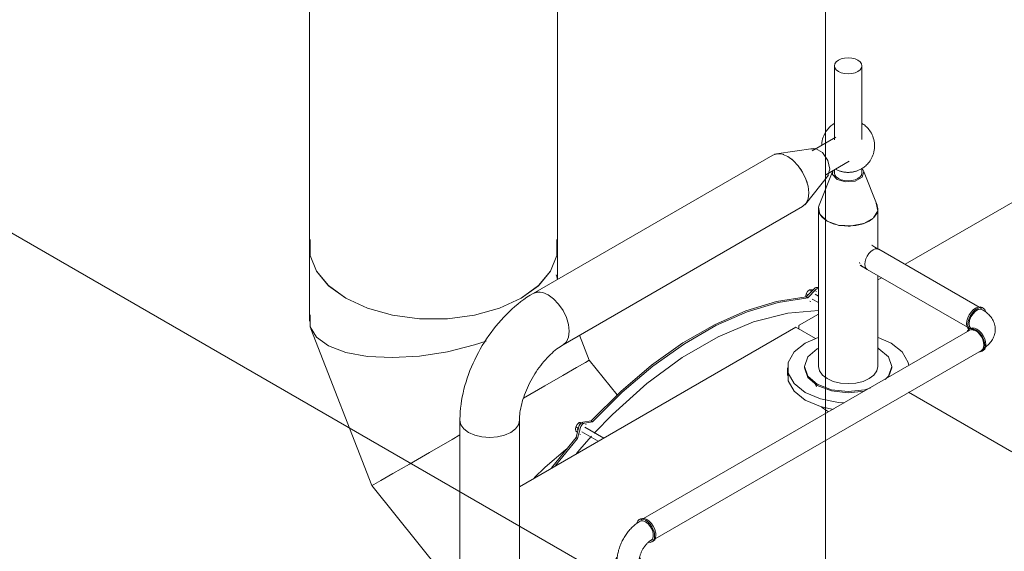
# Model space of a CAD drawing. Header units: metres. Extents: x -54598 to 1827199, y -329446 to -256744.
# Tile 408 of 474: x 221373 to 223159, y -283878 to -282913. Entities that reach past the tile are written whole.
import ezdxf

# ---------------------------------------------------------------- set-up
doc = ezdxf.new("R2010")
doc.units = ezdxf.units.M
for name, color, linetype, lineweight in [('G-ANNO-SYMB', 7, 'Continuous', 9), ('G-IMPT', 8, 'Continuous', 9), ('M-EQPM', 7, 'Continuous', 20), ('M-HVAC-DUCT', 70, 'Continuous', 20), ('P-PIPE', 7, 'Continuous', 20)]:
    doc.layers.add(name, color=color, linetype=linetype, lineweight=lineweight)

# ---------------------------------------------------------------- blocks, each defined once
blk = doc.blocks.new('PREXTHERM RSW 1890 - Гайка 12_dwg-V113-AKS22')
at = {"layer": 'G-IMPT'}
for p, q in [((12898.6, 16824.8), (12901.6, 16823.1)), ((12906.7, 16823.1), (12904.7, 16824.3)), ((12892.6, 16817.3), (12897.6, 16814.4)), ((12892.6, 16809.2), (12895.7, 16807.4))]:
    blk.add_line(p, q, dxfattribs=at)
for points in [[(12892.6, 16817.3, 0), (12895, 16821.3, 0), (12898.6, 16824.8, 0)], [(12898.6, 16824.8, 0), (12901.1, 16824.8, 0), (12904.7, 16824.3, 0)], [(12892.6, 16809.2, 0), (12892, 16813.5, 0), (12892.6, 16817.3, 0)]]:
    blk.add_polyline3d(points, dxfattribs=at)
blk = doc.blocks.new('PREXTHERM RSW 1890 - Гайка 12_dwg-V114-AKS22')
at = {"layer": 'G-IMPT'}
for p, q in [((13310.3, 17058.5), (13313.9, 17056.4)), ((13316.4, 17066), (13320.9, 17063.4))]:
    blk.add_line(p, q, dxfattribs=at)
for points in [[(13309.9, 17053.2, 0), (13309.8, 17054.7, 0), (13310.3, 17058.5, 0)], [(13310.3, 17058.5, 0), (13312.8, 17062.5, 0), (13316.4, 17066, 0)], [(13316.4, 17066, 0), (13318.8, 17066, 0), (13322.4, 17065.5, 0)]]:
    blk.add_polyline3d(points, dxfattribs=at)
blk = doc.blocks.new('PREXTHERM RSW 1890 - PREXTHERM RSW 1890-566327-AKS22')
at = {"layer": 'M-EQPM'}
for p, q in [((13489.9, 17112.3), (13769.2, 17273.5)), ((13440.7, 17083.9), (13447.4, 17087.7)), ((13310.5, 17053.1), (13325.4, 17068)), ((13328.2, 17066.3), (13313.4, 17051.5)), ((13319.4, 17062), (13318.2, 17062.7)), ((13332.7, 17054.3), (13326.7, 17057.8)), ((13329.5, 17062.5), (13328, 17063.3)), ((13332.7, 17069.1), (13331.3, 17069.9)), ((13313.4, 17051.5), (13310.5, 17053.1)), ((13317.5, 17045.1), (13319, 17044.3)), ((13321.7, 17049.1), (13332.7, 17042.7)), ((13298, 17001.5), (13332.7, 17021.5)), ((12790.3, 16708.4), (13291.6, 16997.8)), ((13327.8, 16977.2), (13292, 16997.8)), ((13297.4, 16994.5), (13297.4, 17000.5)), ((13332.3, 16979.5), (13308.9, 16969.2)), ((13332.7, 16960), (13330.8, 16959)), ((13276.7, 16924.3), (13276.7, 16910.4)), ((13307.7, 16926.8), (13307.7, 16924.3)), ((13460.1, 16907.4), (13465.7, 16924.3)), ((13465.7, 16924.3), (13465.7, 16926.8)), ((13326.1, 16895.6), (13329.3, 16889.5)), ((13683.6, 16771.8), (13496.4, 16879.9)), ((13351, 16844.5), (13338.3, 16852.7)), ((12905.7, 16825.6), (12920.3, 16827.9)), ((12923.1, 16826.3), (12908.5, 16824)), ((12923.1, 16826.3), (12920.3, 16827.9)), ((12893.1, 16797.7), (12898.5, 16817.6)), ((12895.4, 16812.8), (12896.9, 16811.9)), ((12901.3, 16815.9), (12896, 16796)), ((12903.9, 16807.9), (12933.3, 16790.9)), ((12943.3, 16796.7), (12908.9, 16816.6)), ((12911.7, 16821.3), (12910.3, 16822.1)), ((12848.6, 16742.6), (12893.1, 16797.7)), ((12896, 16796), (12856.1, 16747.1)), ((12896, 16796), (12893.1, 16797.7)), ((12899.8, 16803.9), (12901.2, 16803.1))]:
    blk.add_line(p, q, dxfattribs=at)
for points in [[(13325.4, 17068, 0), (13326.9, 17069.2, 0), (13328.3, 17069.9, 0), (13329.7, 17070.2, 0), (13331, 17070, 0), (13332, 17069.4, 0), (13332.6, 17068.2, 0)], [(13332.6, 17068.6, 0), (13331.2, 17068.3, 0), (13329.7, 17067.5, 0), (13328.2, 17066.3, 0)], [(12920.3, 16827.9, 0), (12974.2, 16881.5, 0), (13029.9, 16928.9, 0), (13086.8, 16969.3, 0), (13144.1, 17002.4, 0), (13200.9, 17027.6, 0), (13256.7, 17044.6, 0), (13310.5, 17053.1, 0)], [(13313.4, 17051.5, 0), (13259.5, 17042.9, 0), (13203.8, 17025.9, 0), (13146.9, 17000.8, 0), (13089.6, 16967.7, 0), (13032.7, 16927.2, 0), (12977, 16879.9, 0), (12923.1, 16826.3, 0)], [(12926.2, 16805.5, 0), (12959.1, 16839.6, 0), (13021.6, 16895.9, 0), (13085.9, 16943.2, 0), (13150.8, 16980.7, 0), (13215.1, 17007.6, 0), (13277.6, 17023.5, 0), (13332.8, 17028.1, 0)], [(13291.6, 16997.8, 0), (13291.8, 16997.9, 0), (13291.9, 16997.9, 0), (13292, 16997.8, 0)], [(13297.4, 17000.5, 0), (13297.4, 17000.7, 0), (13297.5, 17000.9, 0), (13297.6, 17001.1, 0), (13297.7, 17001.2, 0), (13297.8, 17001.4, 0), (13298, 17001.5, 0)], [(13308.9, 16969.2, 0), (13288.7, 16953.1, 0), (13278.1, 16934.2, 0), (13278.1, 16914.4, 0), (13288.7, 16895.5, 0), (13308.9, 16879.4, 0), (13336.8, 16867.7, 0), (13369.5, 16861.6, 0), (13380.4, 16860.9, 0)], [(13496.5, 16928.4, 0), (13495.4, 16934.2, 0), (13484.7, 16953.1, 0), (13464.5, 16969.2, 0), (13441.1, 16979.5, 0)], [(13330.8, 16959, 0), (13313.7, 16944.2, 0), (13307.7, 16926.8, 0), (13313.7, 16909.3, 0), (13330.8, 16894.5, 0), (13356.5, 16884.6, 0), (13386.7, 16881.1, 0), (13416.9, 16884.6, 0), (13428, 16887.9, 0)], [(13454, 16902.9, 0), (13459.7, 16909.3, 0), (13465.7, 16926.8, 0), (13459.7, 16944.2, 0), (13442.6, 16959, 0), (13441, 16959.9, 0)], [(13278.1, 16920.3, 0), (13278.1, 16900.5, 0), (13288.7, 16881.6, 0), (13308.9, 16865.5, 0), (13336.8, 16853.8, 0), (13359.3, 16848.9, 0)], [(13307.7, 16924.3, 0), (13313.7, 16906.9, 0), (13330.8, 16892.1, 0), (13356.5, 16882.2, 0), (13386.7, 16878.7, 0), (13416, 16881.9, 0)], [(12898.5, 16817.6, 0), (12899.1, 16819.5, 0), (12900.1, 16821.3, 0), (12901.4, 16822.9, 0), (12902.8, 16824.2, 0), (12904.2, 16825.2, 0), (12905.7, 16825.6, 0)], [(12908.5, 16824, 0), (12907.1, 16823.5, 0), (12905.6, 16822.6, 0), (12904.2, 16821.3, 0), (12903, 16819.7, 0), (12902, 16817.8, 0), (12901.3, 16815.9, 0)], [(12893.8, 16768.5, 0), (12899.6, 16775.4, 0), (12921.3, 16800.1, 0)]]:
    blk.add_polyline3d(points, dxfattribs=at)
for name in ['PREXTHERM RSW 1890 - Гайка 12_dwg-V114-AKS22', 'PREXTHERM RSW 1890 - Гайка 12_dwg-V113-AKS22']:
    blk.add_blockref(name, (0, 0))
blk = doc.blocks.new('Tecofi_SR1141_Клапан предохранительный муфтовый угловой - Клапан предохранительный_SR 1141-733591-AKS22')
at = {"layer": 'P-PIPE', "color": 22}
for p, q in [((13361.7, 17472.2), (13361.7, 17337.9)), ((13411.7, 17338.7), (13411.7, 17472.2)), ((13364.6, 17343), (13321.2, 17317.9)), ((13346.2, 17274.6), (13388.7, 17299.1)), ((13361.7, 17283.5), (13361.7, 17277.9)), ((13411.7, 17277.9), (13411.7, 17286.6))]:
    blk.add_line(p, q, dxfattribs=at)
for points in [[(13404.4, 17482.4, 0), (13399.2, 17484.7, 0), (13393.2, 17486.1, 0), (13386.7, 17486.6, 0), (13380.2, 17486.1, 0), (13374.2, 17484.7, 0), (13369, 17482.4, 0), (13365.1, 17479.4, 0), (13362.6, 17475.9, 0), (13361.7, 17472.2, 0), (13362.6, 17468.4, 0), (13365.1, 17465, 0), (13369, 17462, 0)], [(13369, 17462, 0), (13374.2, 17459.7, 0), (13380.2, 17458.2, 0), (13386.7, 17457.7, 0), (13393.2, 17458.2, 0), (13399.2, 17459.7, 0), (13404.4, 17462, 0), (13408.4, 17465, 0), (13410.9, 17468.4, 0), (13411.7, 17472.2, 0), (13410.9, 17475.9, 0), (13408.4, 17479.4, 0), (13404.4, 17482.4, 0)], [(13361.6, 17367.8, 0), (13360.2, 17366.8, 0), (13358.7, 17365.8, 0), (13357.1, 17364.7, 0), (13355.6, 17363.4, 0), (13354, 17362, 0), (13352.5, 17360.5, 0), (13350.9, 17358.8, 0), (13349.4, 17357, 0), (13347.8, 17355, 0), (13346.4, 17352.8, 0), (13344.9, 17350.5, 0), (13343.6, 17348, 0), (13342.4, 17345.3, 0), (13341.3, 17342.5, 0), (13340.4, 17339.5, 0), (13339.7, 17336.4, 0), (13339.1, 17333.1, 0), (13338.8, 17329.8, 0), (13338.7, 17327.8, 0)], [(13410.7, 17368.4, 0), (13412.2, 17367.5, 0), (13413.6, 17366.6, 0), (13415.2, 17365.5, 0), (13416.7, 17364.3, 0), (13418.2, 17363, 0), (13419.8, 17361.6, 0), (13421.4, 17360.1, 0), (13422.9, 17358.3, 0), (13424.5, 17356.5, 0), (13426, 17354.4, 0), (13427.4, 17352.2, 0), (13428.8, 17349.8, 0), (13430.1, 17347.3, 0), (13431.3, 17344.6, 0), (13432.4, 17341.7, 0), (13433.2, 17338.6, 0), (13433.9, 17335.5, 0), (13434.4, 17332.3, 0), (13434.7, 17329, 0), (13434.7, 17325.6, 0), (13434.5, 17322.3, 0), (13434.1, 17319.1, 0), (13433.4, 17315.9, 0), (13432.6, 17312.8, 0), (13431.6, 17309.9, 0), (13430.5, 17307.1, 0), (13429.2, 17304.5, 0), (13427.8, 17302.1, 0), (13426.4, 17299.8, 0), (13424.9, 17297.7, 0), (13423.3, 17295.8, 0), (13421.8, 17294.1, 0), (13420.2, 17292.5, 0), (13418.7, 17291, 0), (13417.1, 17289.7, 0), (13415.6, 17288.5, 0), (13414, 17287.4, 0), (13412.6, 17286.4, 0), (13411.1, 17285.5, 0), (13409.7, 17284.7, 0), (13408.3, 17284, 0), (13406.9, 17283.3, 0), (13405.5, 17282.7, 0), (13404.2, 17282.2, 0), (13402.9, 17281.7, 0), (13401.7, 17281.2, 0), (13400.4, 17280.8, 0), (13399.2, 17280.5, 0), (13398, 17280.2, 0), (13396.8, 17279.9, 0), (13395.6, 17279.7, 0), (13394.5, 17279.5, 0), (13393.3, 17279.3, 0), (13392.2, 17279.2, 0), (13391.1, 17279, 0), (13389.9, 17279, 0), (13388.8, 17278.9, 0), (13387.7, 17278.9, 0), (13386.6, 17278.8, 0), (13385.5, 17278.9, 0), (13384.4, 17278.9, 0), (13383.3, 17279, 0), (13382.1, 17279.1, 0), (13381, 17279.2, 0), (13379.9, 17279.3, 0), (13378.7, 17279.5, 0), (13377.6, 17279.7, 0), (13376.4, 17280, 0), (13375.2, 17280.2, 0), (13374, 17280.6, 0), (13372.8, 17280.9, 0), (13371.5, 17281.3, 0), (13370.2, 17281.8, 0), (13368.9, 17282.2, 0), (13367.6, 17282.8, 0), (13366.3, 17283.4, 0), (13364.9, 17284.1, 0), (13363.5, 17284.8, 0)], [(13369, 17267.6, 0), (13365.1, 17270.6, 0), (13362.6, 17274.1, 0), (13361.7, 17277.9, 0)], [(13411.7, 17277.9, 0), (13410.9, 17274.1, 0), (13408.4, 17270.6, 0), (13404.4, 17267.6, 0), (13399.2, 17265.4, 0), (13393.2, 17263.9, 0), (13386.7, 17263.4, 0), (13380.2, 17263.9, 0), (13374.2, 17265.4, 0), (13369, 17267.6, 0)]]:
    blk.add_polyline3d(points, dxfattribs=at)
blk = doc.blocks.new('ADSK_СтальСварка_Переход_ГОСТ17378-2001 - Исполнение 2-733593-AKS22')
at = {"layer": 'P-PIPE', "color": 22}
for p, q in [((13358.9, 17281.6), (13334.1, 17219.6)), ((13439.3, 17219.6), (13414.5, 17281.6)), ((13348.5, 17190.5), (13335.7, 17202.2)), ((13432.4, 17195.9), (13415.4, 17186.1))]:
    blk.add_line(p, q, dxfattribs=at)
for points in [[(13358.9, 17281.6, 0), (13358.6, 17275.3, 0), (13366.6, 17266.2, 0)], [(13366.6, 17266.2, 0), (13382.2, 17261.6, 0), (13399.6, 17263.2, 0), (13412.1, 17270.4, 0), (13414.9, 17280.4, 0), (13412.6, 17284.7, 0)], [(13335.3, 17203, 0), (13333, 17216, 0), (13334.9, 17221.3, 0)], [(13437.7, 17222.8, 0), (13440.4, 17209, 0), (13432.8, 17196.3, 0)], [(13414.8, 17185.9, 0), (13392.8, 17181.6, 0), (13368.9, 17183.1, 0), (13348.5, 17190.5, 0)]]:
    blk.add_polyline3d(points, dxfattribs=at)
blk = doc.blocks.new('ADSK_СтальСварка_Отвод_ГОСТ17375-2001 - Исполнение 2-733595-AKS22')
at = {"layer": 'P-PIPE', "color": 22}
for points in [[(12815.5, 17059.4, 0), (12809.7, 17055.9, 0), (12804, 17052.2, 0), (12798.4, 17048.4, 0), (12792.9, 17044.3, 0), (12787.4, 17040, 0), (12782.1, 17035.5, 0), (12776.9, 17030.9, 0), (12771.8, 17026.1, 0), (12766.8, 17021.2, 0), (12761.9, 17016.1, 0), (12757.1, 17010.9, 0), (12752.4, 17005.5, 0), (12747.8, 17000, 0), (12743.4, 16994.3, 0), (12739.1, 16988.6, 0), (12734.9, 16982.7, 0), (12730.8, 16976.7, 0), (12726.9, 16970.6, 0), (12723.1, 16964.5, 0), (12719.5, 16958.2, 0), (12716, 16951.9, 0), (12712.6, 16945.4, 0), (12709.4, 16938.9, 0), (12706.4, 16932.4, 0), (12703.5, 16925.8, 0), (12700.8, 16919.1, 0), (12698.3, 16912.4, 0), (12695.9, 16905.7, 0), (12693.7, 16898.9, 0), (12691.7, 16892.2, 0), (12689.9, 16885.3, 0), (12688.3, 16878.5, 0), (12686.8, 16871.7, 0), (12685.6, 16864.9, 0), (12684.5, 16858, 0), (12683.7, 16851.2, 0), (12683.1, 16844.4, 0), (12682.7, 16837.6, 0), (12682.5, 16830.8, 0), (12682.5, 16829, 0)], [(12815.5, 17059.4, 0), (12823.5, 17061.9, 0), (12832.7, 17061, 0), (12842.5, 17056.8, 0)], [(12842.5, 17056.8, 0), (12852.4, 17049.6, 0), (12861.6, 17039.8, 0), (12869.5, 17028.3, 0), (12875.6, 17015.6, 0), (12879.4, 17002.8, 0), (12880.7, 16990.6, 0), (12879.4, 16980, 0), (12875.6, 16971.5, 0), (12869.5, 16965.9, 0)], [(12869.5, 16965.9, 0), (12866.9, 16964.3, 0), (12864.1, 16962.5, 0), (12861.3, 16960.6, 0), (12858.4, 16958.4, 0), (12855.5, 16956.1, 0), (12852.5, 16953.7, 0), (12849.6, 16951, 0), (12846.6, 16948.2, 0), (12843.6, 16945.3, 0), (12840.6, 16942.2, 0), (12837.7, 16939, 0), (12834.7, 16935.6, 0), (12831.9, 16932.1, 0), (12829, 16928.5, 0), (12826.2, 16924.8, 0), (12823.5, 16921, 0), (12820.9, 16917.1, 0), (12818.3, 16913.1, 0), (12815.8, 16909.1, 0), (12813.4, 16905, 0), (12811.2, 16900.8, 0), (12809, 16896.6, 0), (12806.9, 16892.4, 0), (12804.9, 16888.1, 0), (12803.1, 16883.9, 0), (12801.3, 16879.6, 0), (12799.7, 16875.4, 0), (12798.2, 16871.2, 0), (12796.9, 16867, 0), (12795.7, 16862.8, 0), (12794.6, 16858.8, 0), (12793.6, 16854.8, 0), (12792.8, 16850.8, 0), (12792.1, 16847, 0), (12791.5, 16843.3, 0), (12791.1, 16839.7, 0), (12790.8, 16836.3, 0), (12790.6, 16832.9, 0), (12790.5, 16829.8, 0), (12790.5, 16829, 0)], [(12698.3, 16806.9, 0), (12689.7, 16813.4, 0), (12684.3, 16820.9, 0), (12682.5, 16829, 0)], [(12790.5, 16829, 0), (12788.6, 16820.9, 0), (12783.2, 16813.4, 0), (12774.7, 16806.9, 0), (12763.5, 16802, 0), (12750.5, 16798.8, 0), (12736.5, 16797.8, 0), (12722.5, 16798.8, 0), (12709.5, 16802, 0), (12698.3, 16806.9, 0)]]:
    blk.add_polyline3d(points, dxfattribs=at)
blk = doc.blocks.new('ADSK_СтальСварка_Переход_ГОСТ17378-2001 - Исполнение 2-733594-AKS22')
at = {"layer": 'P-PIPE', "color": 22}
for p, q in [((13256.9, 17312.6), (13253.3, 17311.8)), ((13323, 17322.1), (13256.9, 17312.6)), ((13269.8, 17311.1), (13268.6, 17311.5)), ((13309.5, 17221.5), (13350.8, 17274)), ((13353.8, 17284.6), (13350, 17273.1)), ((13308.4, 17220.2), (13309.5, 17221.5))]:
    blk.add_line(p, q, dxfattribs=at)
for points in [[(13320.2, 17321.3, 0), (13327.4, 17322, 0), (13339.9, 17314.8, 0), (13350, 17300.5, 0), (13353.8, 17284.6, 0)], [(13286.9, 17300.6, 0), (13285.6, 17301.6, 0), (13284.4, 17302.6, 0)], [(13301.9, 17282.7, 0), (13300.9, 17284.3, 0), (13299.7, 17286.1, 0)], [(13312.2, 17260.8, 0), (13311.5, 17262.8, 0), (13311.1, 17264.1, 0)], [(13310.4, 17222.7, 0), (13311.5, 17224.6, 0), (13312.2, 17225.9, 0)]]:
    blk.add_polyline3d(points, dxfattribs=at)
blk = doc.blocks.new('ADSK_СтальСварка_Врезка - Врезка стальная-665362-AKS22')
at = {"layer": 'P-PIPE', "color": 22}
for p, q in [((13435.4, 17143.3), (13429.4, 17146.8)), ((13442.5, 17139.2), (13435.4, 17143.3)), ((13408.4, 17110.4), (13414.4, 17107)), ((13414.4, 17107), (13421.5, 17102.9))]:
    blk.add_line(p, q, dxfattribs=at)
blk = doc.blocks.new('ADSK_ЧугунРезьба_Угольник_ГОСТ8946-75 - Неоцинкованные-665379-AKS22')
at = {"layer": 'P-PIPE', "color": 22}
for p, q in [((13631.8, 17032.4), (13629.6, 17033.7)), ((13608.6, 16995.7), (13606.4, 16994.4)), ((13629.6, 16954.2), (13631.8, 16955.5))]:
    blk.add_line(p, q, dxfattribs=at)
for points in [[(13601.6, 17004.2, 0), (13602.1, 17009.4, 0), (13603.8, 17014.9, 0), (13606.4, 17020.4, 0), (13609.8, 17025.3, 0), (13613.7, 17029.5, 0), (13618, 17032.6, 0), (13622.2, 17034.4, 0), (13626.2, 17034.8, 0), (13629.6, 17033.7, 0)], [(13636.1, 17026.4, 0), (13634.5, 17030, 0), (13631.8, 17032.4, 0), (13628.5, 17033.5, 0), (13624.5, 17033.1, 0), (13620.2, 17031.3, 0), (13616, 17028.2, 0), (13612, 17024, 0), (13608.6, 17019, 0), (13606, 17013.6, 0), (13604.4, 17008.1, 0), (13603.8, 17002.9, 0)], [(13632.1, 17028.1, 0), (13631.1, 17029.1, 0), (13627.3, 17030.6, 0), (13622.7, 17029.8, 0), (13617.8, 17027, 0), (13613.2, 17022.4, 0), (13609.4, 17016.6, 0), (13607, 17010.3, 0), (13606.1, 17004.2, 0)], [(13653.4, 16994, 0), (13653.3, 16996.4, 0), (13653.1, 16998.8, 0), (13652.7, 17001.2, 0), (13652.1, 17003.5, 0), (13651.4, 17005.8, 0), (13650.6, 17008, 0), (13649.6, 17010.1, 0), (13648.5, 17012.1, 0), (13647.3, 17014.1, 0), (13646, 17015.9, 0), (13644.6, 17017.7, 0), (13643.2, 17019.4, 0), (13641.7, 17021, 0), (13640.1, 17022.5, 0), (13638.5, 17023.9, 0), (13636.8, 17025.3, 0), (13635, 17026.6, 0), (13633.3, 17027.8, 0), (13631.4, 17029, 0), (13630.2, 17029.7, 0)], [(13605.9, 16993.9, 0), (13603.8, 16996, 0), (13602.1, 16999.6, 0), (13601.6, 17004.2, 0)], [(13603.8, 17002.9, 0), (13604.4, 16998.3, 0), (13606, 16994.7, 0)], [(13606.1, 17004.2, 0), (13607, 16999.1, 0), (13609.4, 16995.6, 0)], [(13634.4, 16964.8, 0), (13633.8, 16970.1, 0), (13632.2, 16975.6, 0), (13629.6, 16981, 0), (13626.2, 16986, 0), (13622.2, 16990.1, 0), (13618, 16993.2, 0), (13613.7, 16995, 0), (13609.8, 16995.4, 0), (13606.4, 16994.4, 0), (13603.8, 16992, 0), (13602.8, 16990.1, 0)], [(13608.6, 16995.7, 0), (13612, 16996.7, 0), (13616, 16996.4, 0), (13620.2, 16994.5, 0), (13624.5, 16991.5, 0), (13628.5, 16987.3, 0), (13631.8, 16982.3, 0), (13634.5, 16976.9, 0), (13636.1, 16971.4, 0), (13636.7, 16966.1, 0)], [(13613.8, 16995.8, 0), (13613.8, 16995.7, 0), (13613.7, 16995.6, 0), (13613.6, 16995.5, 0), (13613.4, 16995.3, 0), (13613.2, 16995.1, 0), (13612.9, 16994.8, 0), (13612.6, 16994.5, 0), (13612.1, 16994.2, 0), (13611.7, 16993.8, 0), (13611.1, 16993.4, 0), (13610.5, 16993.1, 0), (13610.2, 16992.9, 0)], [(13613.8, 16992.2, 0), (13613.7, 16992.3, 0), (13613.6, 16992.4, 0), (13613.4, 16992.6, 0)], [(13653.4, 16994, 0), (13653.3, 16991.6, 0), (13653.1, 16989.2, 0), (13652.7, 16986.8, 0), (13652.1, 16984.5, 0), (13651.4, 16982.2, 0), (13650.6, 16980, 0), (13649.6, 16977.9, 0), (13648.5, 16975.8, 0), (13647.3, 16973.9, 0), (13646, 16972, 0), (13644.6, 16970.3, 0), (13643.2, 16968.6, 0), (13641.7, 16967, 0), (13640.1, 16965.5, 0), (13638.5, 16964, 0), (13636.8, 16962.7, 0), (13635, 16961.4, 0), (13633.3, 16960.1, 0), (13631.4, 16959, 0), (13630.2, 16958.3, 0)], [(13624.1, 16953.2, 0), (13626.2, 16953.2, 0), (13629.6, 16954.2, 0), (13632.2, 16956.6, 0), (13633.8, 16960.2, 0), (13634.4, 16964.8, 0)], [(13636.7, 16966.1, 0), (13636.1, 16961.6, 0), (13634.5, 16957.9, 0), (13631.8, 16955.5, 0), (13630.7, 16955, 0)]]:
    blk.add_polyline3d(points, dxfattribs=at)
blk = doc.blocks.new('ADSK_ЧугунРезьба_Угольник_ГОСТ8946-75 - Неоцинкованные-V203-AKS22')
at = {"layer": 'P-PIPE', "color": 22}
for p, q in [((13010, 16650.1), (13007.7, 16648.8)), ((13009.3, 16646), (13007.9, 16644.9)), ((13030.9, 16608.6), (13033.2, 16609.9)), ((12967.7, 16574.9), (12967.5, 16573.6)), ((12964.3, 16573.6), (12964.3, 16570.9)), ((13010.7, 16570.9), (13010.7, 16573.6))]:
    blk.add_line(p, q, dxfattribs=at)
for points in [[(13009.3, 16646, 0), (13007.5, 16644.9, 0), (13005.7, 16643.7, 0), (13003.9, 16642.5, 0), (13002.1, 16641.2, 0), (13000.4, 16639.8, 0), (12998.7, 16638.4, 0), (12997.1, 16637, 0), (12995.5, 16635.5, 0), (12993.9, 16633.9, 0), (12992.4, 16632.3, 0), (12990.9, 16630.7, 0), (12989.4, 16629, 0), (12988, 16627.2, 0), (12986.6, 16625.5, 0), (12985.2, 16623.7, 0), (12983.9, 16621.8, 0), (12982.6, 16620, 0), (12981.4, 16618.1, 0), (12980.2, 16616.2, 0), (12979.1, 16614.2, 0), (12978, 16612.2, 0), (12977, 16610.2, 0), (12976, 16608.2, 0), (12975, 16606.1, 0), (12974.1, 16604.1, 0), (12973.3, 16602, 0), (12972.5, 16599.9, 0), (12971.7, 16597.8, 0), (12971.1, 16595.7, 0), (12970.4, 16593.5, 0), (12969.9, 16591.4, 0), (12969.3, 16589.3, 0), (12968.9, 16587.1, 0), (12968.5, 16585, 0), (12968.2, 16582.8, 0), (12967.9, 16580.6, 0), (12967.7, 16578.5, 0), (12967.6, 16576.3, 0), (12967.5, 16574.1, 0), (12967.5, 16573.6, 0)], [(13019.3, 16647.6, 0), (13015.1, 16649.4, 0), (13011.1, 16649.8, 0), (13007.7, 16648.8, 0), (13005.1, 16646.3, 0), (13003.5, 16642.7, 0)], [(13010, 16650.1, 0), (13013.4, 16651.1, 0), (13017.4, 16650.7, 0), (13021.6, 16648.9, 0)], [(13019.3, 16645, 0), (13014.5, 16646.8, 0), (13010.2, 16646.4, 0)], [(13024.4, 16607.7, 0), (13027.5, 16607.5, 0), (13030.9, 16608.6, 0), (13033.5, 16611, 0), (13035.2, 16614.6, 0), (13035.7, 16619.2, 0), (13035.2, 16624.4, 0), (13033.5, 16629.9, 0), (13030.9, 16635.4, 0), (13027.5, 16640.3, 0), (13023.6, 16644.5, 0), (13019.3, 16647.6, 0)], [(13021.6, 16648.9, 0), (13025.8, 16645.8, 0), (13029.8, 16641.6, 0), (13033.2, 16636.7, 0), (13035.8, 16631.2, 0), (13037.4, 16625.7, 0)], [(13028.4, 16610.9, 0), (13031.6, 16613.4, 0), (13033.3, 16617.8, 0), (13033.3, 16623.5, 0), (13031.6, 16629.8, 0), (13028.4, 16635.9, 0), (13024.2, 16641.2, 0), (13019.3, 16645, 0)], [(13029.3, 16611.3, 0), (13028.6, 16610.9, 0), (13027.9, 16610.5, 0), (13027.2, 16609.9, 0), (13026.4, 16609.4, 0), (13025.6, 16608.8, 0), (13024.8, 16608.1, 0), (13024, 16607.4, 0), (13023.2, 16606.6, 0), (13022.4, 16605.8, 0), (13021.5, 16604.9, 0), (13020.7, 16604, 0), (13019.9, 16603.1, 0), (13019.1, 16602.1, 0), (13018.3, 16601.1, 0), (13017.5, 16600.1, 0), (13016.7, 16599, 0), (13016, 16597.9, 0), (13015.3, 16596.8, 0), (13014.6, 16595.6, 0), (13013.9, 16594.5, 0), (13013.3, 16593.3, 0), (13012.7, 16592.1, 0), (13012.1, 16591, 0), (13011.5, 16589.8, 0), (13011, 16588.6, 0), (13010.5, 16587.4, 0), (13010.1, 16586.2, 0), (13009.6, 16585, 0), (13009.3, 16583.8, 0), (13008.9, 16582.7, 0), (13008.6, 16581.6, 0), (13008.4, 16580.5, 0), (13008.1, 16579.4, 0), (13007.9, 16578.3, 0), (13007.8, 16577.3, 0), (13007.7, 16576.4, 0), (13007.6, 16575.5, 0), (13007.5, 16574.6, 0), (13007.5, 16573.8, 0), (13007.5, 16573.6, 0)], [(13037.6, 16625, 0), (13038, 16620.5, 0), (13037.4, 16615.9, 0), (13035.8, 16612.3, 0), (13033.2, 16609.9, 0), (13032, 16609.3, 0)], [(12967.4, 16580.3, 0), (12965.1, 16577, 0), (12964.3, 16573.6, 0), (12965.1, 16570.1, 0), (12967.4, 16566.9, 0), (12971.1, 16564.1, 0)], [(12971.1, 16564.1, 0), (12975.9, 16562, 0), (12981.5, 16560.6, 0), (12987.5, 16560.2, 0), (12993.5, 16560.6, 0), (12999.1, 16562, 0), (13003.9, 16564.1, 0), (13007.6, 16566.9, 0), (13009.9, 16570.1, 0), (13010.7, 16573.6, 0), (13009.9, 16577, 0), (13008.1, 16579.8, 0)], [(12973.4, 16565.4, 0), (12979.1, 16563.1, 0), (12985.8, 16562.1, 0), (12992.7, 16562.4, 0), (12999, 16564.1, 0), (13003.9, 16566.9, 0), (13006.8, 16570.6, 0), (13007.4, 16574.6, 0)], [(12971.1, 16561.5, 0), (12967.4, 16564.2, 0), (12965.1, 16567.5, 0), (12964.3, 16570.9, 0), (12964.4, 16572.3, 0)], [(12967.6, 16572.5, 0), (12969.4, 16568.7, 0), (12973.4, 16565.4, 0)], [(13010.6, 16572.3, 0), (13010.7, 16570.9, 0), (13009.9, 16567.5, 0), (13007.6, 16564.2, 0), (13003.9, 16561.5, 0), (12999.1, 16559.3, 0), (12993.5, 16558, 0), (12987.5, 16557.5, 0), (12981.5, 16558, 0), (12975.9, 16559.3, 0), (12971.1, 16561.5, 0)]]:
    blk.add_polyline3d(points, dxfattribs=at)
blk = doc.blocks.new('ADSK_Отвод_Круглый - Стандарт-697106-AKS22')
at = {"layer": 'M-HVAC-DUCT', "color": 5}
for p, q in [((12409.7, 17142.5), (12409.7, 17009.2)), ((12859.7, 17084.7), (12859.7, 17142.5)), ((12860.2, 17085), (12857.1, 17093)), ((12858.3, 17089.3), (12859.3, 17084.4)), ((12412.3, 16995.1), (12522.8, 16710.4)), ((12917.1, 16938.1), (12899.6, 16983.3)), ((12967.8, 16875.2), (12917.1, 16938.1)), ((12522.8, 16710.5), (12682.5, 16511.8))]:
    blk.add_line(p, q, dxfattribs=at)
for points in [[(12411.1, 17157, 0), (12411.1, 17127.9, 0), (12422.3, 17099.6, 0), (12444.2, 17073.4, 0), (12475.6, 17050.6, 0)], [(12793.8, 17050.6, 0), (12825.2, 17073.4, 0), (12847.1, 17099.6, 0), (12858.3, 17127.9, 0), (12858.3, 17157, 0)], [(12475.6, 17050.6, 0), (12515, 17032.5, 0), (12560.4, 17019.9, 0), (12609.5, 17013.4, 0), (12659.9, 17013.4, 0), (12709, 17019.9, 0), (12754.4, 17032.5, 0), (12793.8, 17050.6, 0)], [(12475.6, 16952.2, 0), (12444.2, 16964, 0), (12422.3, 16979.8, 0), (12411.1, 16998.8, 0), (12411.1, 17020.1, 0)], [(12730.2, 16972.7, 0), (12709, 16965.8, 0), (12659.9, 16953.4, 0), (12609.5, 16945.6, 0), (12560.4, 16942.8, 0), (12515, 16945, 0), (12475.6, 16952.2, 0)], [(12917.1, 16938.1, 0), (12917, 16938, 0), (12910.2, 16934.1, 0), (12893.9, 16924.7, 0), (12868.9, 16910.3, 0), (12836.4, 16891.5, 0)], [(12836.4, 16891.5, 0), (12798.1, 16869.4, 0), (12797.4, 16869, 0)], [(12682.3, 16802.6, 0), (12668.2, 16794.4, 0), (12627.2, 16770.7, 0), (12590.8, 16749.7, 0), (12560.9, 16732.4, 0)], [(12877, 16777.6, 0), (12873.8, 16775.2, 0), (12837, 16744.1, 0), (12817.5, 16724.8, 0)], [(12560.9, 16732.4, 0), (12538.9, 16719.8, 0), (12526.1, 16712.4, 0), (12523, 16710.5, 0)]]:
    blk.add_polyline3d(points, dxfattribs=at)
blk = doc.blocks.new('fsdfasdf')
at = {"layer": 'G-ANNO-SYMB'}
for p, q in [((454544.3, 108752.6), (454544.3, 102863.5)), ((457812.6, 100997.1), (449462, 105818.3))]:
    blk.add_line(p, q, dxfattribs=at)
at = {"layer": 'M-HVAC-DUCT', "color": 5}
for p, q in [((453608.6, 107006.4), (453608.6, 103709.8)), ((454058.6, 103709.8), (454058.6, 107006.4))]:
    blk.add_line(p, q, dxfattribs=at)
for points in [[(453674.5, 103617.9, 0), (453643.1, 103640.6, 0), (453621.2, 103666.8, 0), (453610, 103695.2, 0), (453610, 103724.3, 0)], [(454057.2, 103724.3, 0), (454057.2, 103695.2, 0), (454046, 103666.8, 0), (454024.1, 103640.6, 0), (453992.7, 103617.9, 0)], [(453992.7, 103617.9, 0), (453953.3, 103599.8, 0), (453907.9, 103587.1, 0), (453858.8, 103580.7, 0), (453808.4, 103580.7, 0), (453759.3, 103587.1, 0), (453713.9, 103599.8, 0), (453674.5, 103617.9, 0)]]:
    blk.add_polyline3d(points, dxfattribs=at)
at = {"layer": 'P-PIPE', "color": 22}
for p, q in [((454449, 103877.6), (454014.5, 103626.7)), ((454467, 103878.9), (454476, 103874.9)), ((454476, 103874.9), (454485, 103868.5)), ((454068.5, 103533.2), (454503, 103784.1)), ((454531.6, 103779.8), (454531.6, 103494)), ((454639.6, 103707.5), (454639.6, 103779.8)), ((454615.7, 103753.9), (454623.8, 103757.7)), ((454623.8, 103757.7), (454630.4, 103762.4)), ((454632.8, 103711.4), (454628.3, 103714.1)), ((454827.5, 103599.2), (454641.4, 103706.6)), ((454606.3, 103682.6), (454606.8, 103680.9)), ((454607.3, 103677.7), (454611.8, 103675.1)), ((454608.7, 103677.7), (454611.8, 103675.1)), ((454620.3, 103670), (454806.3, 103562.6)), ((454639.6, 103494), (454639.6, 103658.8)), ((454806.3, 103559.9), (454209.9, 103215.6)), ((454231.1, 103178.9), (454827.5, 103523.2)), ((453881.4, 103396.2), (453881.4, 102469.2)), ((453989.4, 102433), (453989.4, 103396.2))]:
    blk.add_line(p, q, dxfattribs=at)
for points in [[(454449, 103877.6, 0), (454456.9, 103880, 0), (454466.1, 103879.1, 0)], [(454485.9, 103867.7, 0), (454495.1, 103858, 0), (454503, 103846.4, 0), (454509.1, 103833.8, 0), (454512.9, 103820.9, 0), (454514.2, 103808.8, 0)], [(454514.2, 103808.8, 0), (454512.9, 103798.1, 0), (454509.1, 103789.7, 0), (454503, 103784.1, 0)], [(454531.8, 103782.2, 0), (454531.6, 103779.8, 0), (454533.5, 103771.7, 0), (454534.5, 103769.8, 0)], [(454534.2, 103789.3, 0), (454533.5, 103787.9, 0), (454532.6, 103785.6, 0)], [(454639.4, 103777, 0), (454639.6, 103779.8, 0), (454637.8, 103787.9, 0), (454637, 103789.4, 0)], [(454535.4, 103768.3, 0), (454538.9, 103764.2, 0), (454547.4, 103757.7, 0)], [(454632.4, 103764.2, 0), (454637.8, 103771.7, 0), (454639, 103775.1, 0)], [(454547.4, 103757.7, 0), (454558.6, 103752.8, 0), (454565.7, 103750.8, 0)], [(454569, 103750.1, 0), (454571.6, 103749.7, 0), (454585.6, 103748.6, 0), (454589.8, 103748.7, 0)], [(454593.8, 103749, 0), (454599.6, 103749.7, 0), (454612.6, 103752.8, 0)], [(454631.1, 103712, 0), (454632.1, 103711.7, 0), (454632.8, 103711.4, 0)], [(454615.9, 103679.7, 0), (454616.4, 103684.4, 0), (454617.9, 103689.5, 0), (454620.3, 103694.4, 0), (454623.4, 103699, 0), (454627, 103702.8, 0), (454630.9, 103705.6, 0)], [(454630.9, 103705.6, 0), (454634.7, 103707.2, 0), (454638.3, 103707.6, 0), (454641.4, 103706.6, 0)], [(454620.3, 103670, 0), (454617.9, 103672.2, 0), (454616.4, 103675.5, 0), (454615.9, 103679.7, 0)], [(454041.5, 103624, 0), (454031.6, 103628.2, 0), (454022.4, 103629.1, 0), (454014.5, 103626.7, 0)], [(454079.6, 103557.9, 0), (454078.3, 103570, 0), (454074.5, 103582.9, 0), (454068.5, 103595.5, 0), (454060.5, 103607.1, 0), (454051.3, 103616.8, 0), (454041.5, 103624, 0)], [(454068.5, 103533.2, 0), (454074.5, 103538.8, 0), (454078.3, 103547.2, 0), (454079.6, 103557.9, 0)], [(454806.3, 103559.9, 0), (454809.4, 103560.8, 0), (454813, 103560.5, 0), (454816.9, 103558.8, 0)], [(454816.9, 103558.8, 0), (454820.8, 103556, 0), (454824.4, 103552.2, 0), (454827.5, 103547.7, 0), (454829.8, 103542.7, 0), (454831.3, 103537.7, 0), (454831.8, 103532.9, 0)], [(454831.8, 103532.9, 0), (454831.3, 103528.8, 0), (454829.8, 103525.4, 0), (454827.5, 103523.2, 0)], [(454547.4, 103472, 0), (454538.9, 103478.4, 0), (454533.5, 103486, 0), (454531.6, 103494, 0)], [(454639.6, 103494, 0), (454637.8, 103486, 0), (454632.4, 103478.4, 0), (454623.8, 103472, 0)], [(454623.8, 103472, 0), (454612.6, 103467, 0), (454599.6, 103463.9, 0), (454585.6, 103462.8, 0), (454571.6, 103463.9, 0), (454558.6, 103467, 0), (454547.4, 103472, 0)], [(453881.4, 103396.2, 0), (453883.2, 103388.2, 0), (453888.6, 103380.6, 0), (453897.2, 103374.2, 0)], [(453973.6, 103374.2, 0), (453982.2, 103380.6, 0), (453987.5, 103388.2, 0), (453989.4, 103396.2, 0)], [(453897.2, 103374.2, 0), (453908.4, 103369.2, 0), (453921.4, 103366.1, 0), (453935.4, 103365, 0), (453949.4, 103366.1, 0), (453962.4, 103369.2, 0), (453973.6, 103374.2, 0)]]:
    blk.add_polyline3d(points, dxfattribs=at)
at = {"layer": 'M-EQPM'}
blk.add_blockref('PREXTHERM RSW 1890 - PREXTHERM RSW 1890-566327-AKS22', (441198.9, 86567.3), dxfattribs=at)
at = {"layer": 'M-HVAC-DUCT', "color": 5}
blk.add_blockref('ADSK_Отвод_Круглый - Стандарт-697106-AKS22', (441198.9, 86567.3), dxfattribs=at)
at = {"layer": 'P-PIPE', "color": 22}
for name in ['Tecofi_SR1141_Клапан предохранительный муфтовый угловой - Клапан предохранительный_SR 1141-733591-AKS22', 'ADSK_СтальСварка_Переход_ГОСТ17378-2001 - Исполнение 2-733594-AKS22', 'ADSK_СтальСварка_Переход_ГОСТ17378-2001 - Исполнение 2-733593-AKS22', 'ADSK_СтальСварка_Врезка - Врезка стальная-665362-AKS22', 'ADSK_СтальСварка_Отвод_ГОСТ17375-2001 - Исполнение 2-733595-AKS22', 'ADSK_ЧугунРезьба_Угольник_ГОСТ8946-75 - Неоцинкованные-665379-AKS22', 'ADSK_ЧугунРезьба_Угольник_ГОСТ8946-75 - Неоцинкованные-V203-AKS22']:
    blk.add_blockref(name, (441198.9, 86567.3), dxfattribs=at)

msp = doc.modelspace()

# ---------------------------------------------------------------- block references
at = {"color": 5, "lineweight": 30}
msp.add_blockref('fsdfasdf', (-231710.1, -387036.1), dxfattribs=at)

doc.saveas('drawing.dxf')
